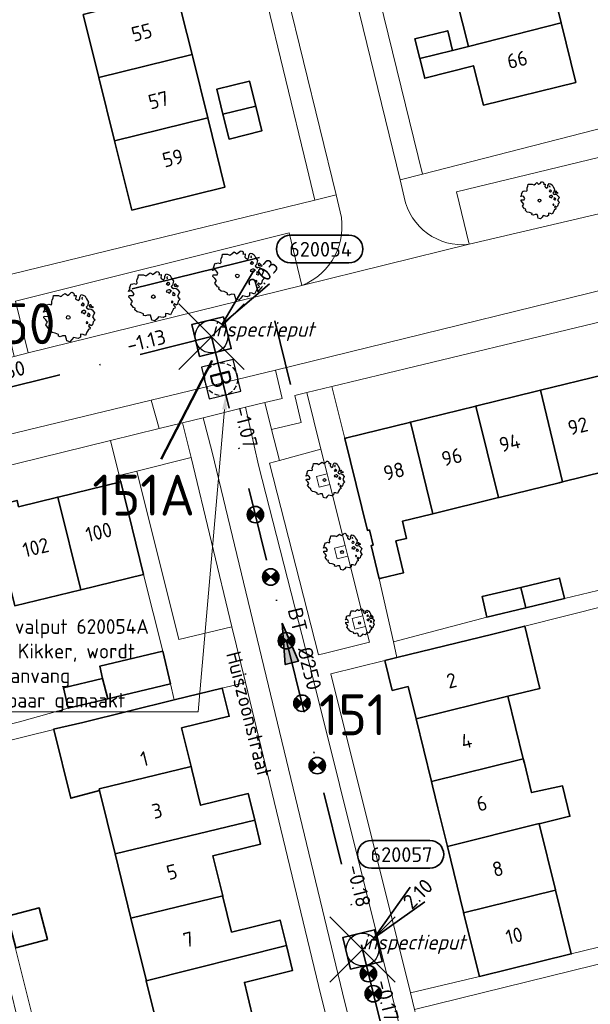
# Model space of a CAD drawing. Header units: metres. Extents: x 152391 to 157968, y 462336 to 467280.
# Tile 682 of 736: x 157043 to 157095, y 464499 to 464589. Entities that reach past the tile are written whole.
import ezdxf
from ezdxf import colors
from ezdxf.entities.mleader import LeaderData, LeaderLine
from ezdxf.enums import TextEntityAlignment as Align
from ezdxf.math import Vec2, Vec3

# ---------------------------------------------------------------- set-up
doc = ezdxf.new("R2010")
doc.units = ezdxf.units.M
doc.header["$LTSCALE"] = 0.75
doc.header["$PDMODE"] = 3
doc.header["$PDSIZE"] = 3
doc.linetypes.add('HIDDENX2', pattern=[0.75, 0.5, -0.25])
doc.linetypes.add('RI-VWA_BETON', pattern=[19, 9, -5, 0, -5])
doc.layers.get('0').update_dxf_attribs({"lineweight": 25})
doc.layers.get('defpoints').update_dxf_attribs({"lineweight": 25})
for name, color, linetype, lineweight in [('B-GV-GR-BOOM-S', 252, 'Continuous', 25), ('B-WE-GR-BEPLANTING_CULTUUR_HEESTERS-GV', 251, 'Continuous', 18), ('B-WE-GR-GROENVOORZIENING-GV', 251, 'Continuous', 18), ('B-WE-OG-BEBOUWING-GV', 6, 'Continuous', 35), ('B-WE-OG-BEBOUWING-T18', 1, 'Continuous', 18), ('B-WE-OG-TERREIN_CULTUURSCHEIDING-GV', 251, 'Continuous', 18), ('B-WE-OG-TOPOGRAFIE-T18', 1, 'Continuous', 18), ('B-WE-VH-VERHARDING_ASFALT-GV', 251, 'Continuous', 18), ('B-WE-VH-VERHARDING_BETONSTRAATSTEEN-GV', 251, 'Continuous', 18), ('B-WE-VH-VERHARDING_TEGEL-GV', 251, 'Continuous', 18), ('N-OI-RI-T18', 1, 'Continuous', 18), ('N-OI-RI-T50', 130, 'Continuous', 50), ('N-OI-RI-VWA_PUTNUMMER-S @ 0.75', 36, 'Continuous', 35), ('N-OI-RI-VWA_RIOOLPUT_BLINDEPUT-S', 38, 'Continuous', 25), ('N-OI-RI-VWA_RIOOLPUT_INSPECTIEPUT-S', 36, 'Continuous', 35), ('N-OI-RI-VWA_STROOMRICHTING-S @ 0.75', 36, 'Continuous', 35), ('N-OI-RI-VWA_TRANSPORTLEIDING_BETON_250-G', 36, 'RI-VWA_BETON', 35), ('N-RO-KG-GRENS_WERK-G', 7, 'XX-WERKGRENS', 35)]:
    doc.layers.add(name, color=color, linetype=linetype, lineweight=lineweight)
doc.layers.add('inspectieput', color=7, linetype='Continuous', plot=False)
doc.layers.add('N-OI-RI-VRIJVERVAL_HULPSTUK-S', color=210, linetype='Continuous', lineweight=35, plot=False)
doc.styles.add('NLCS-ISO', font='isocpeur.ttf')
doc.styles.add('NLCS-ISO-M750-T18', font='NLCS-ISO.ttf', dxfattribs={"height": 1.35})
doc.styles.add('NLCS-ISO-M750-T18_CURSIEF', font='NLCS-ISO.ttf', dxfattribs={"oblique": 15, "height": 1.35})
doc.styles.add('NLCS-ISO-M750-T50', font='NLCS-ISO.ttf', dxfattribs={"height": 3.75})
doc.linetypes.add('XX-WERKGRENS', pattern='A,0,[137,NLCS.SHX,S=0.1,R=0,X=-1.1,Y=-1.35],-6', length=6)

# ---------------------------------------------------------------- blocks, each defined once
blk = doc.blocks.new('*U54')
at = {"ltscale": 0.1}
blk.add_hatch(color=256, dxfattribs=at).paths.add_polyline_path([(-2.5, 0), (2.5, -0.83), (2.5, 0.83)])
at = {"ltscale": 0.1, "flags": 128}
blk.add_lwpolyline([(-2.5, 0), (2.5, -0.83), (2.5, 0.83)], close=True, dxfattribs=at)
at = {"ltscale": 0.1, "style": 'NLCS-ISO'}
for tag, p in [('MAT', (-1, 0.5)), ('BOBL', (-28.37, 0))]:
    blk.add_attdef(tag, text='', height=1.8, dxfattribs=at).set_placement(p, align=Align.BOTTOM_RIGHT)
for tag, p in [('DIA', (1, 0.5)), ('BOBR', (27.43, -0.01))]:
    blk.add_attdef(tag, text='', height=1.8, dxfattribs=at).set_placement(p, align=Align.BOTTOM_LEFT)
at = {"layer": 'defpoints', "ltscale": 0.1, "style": 'NLCS-ISO', "flags": 1}
blk.add_attdef('JVA', text='', height=1.8, dxfattribs=at).set_placement((0, -1), align=Align.TOP_CENTER)
blk = doc.blocks.new('B-SRI-PUT_VWA-SO')
at = {"flags": 128}
blk.add_lwpolyline([(-2, 2), (2, 2), (2, -2), (-2, -2)], close=True, dxfattribs=at)
at = {"lineweight": -3, "flags": 128}
blk.add_lwpolyline([(2, -2), (2, 2), (-2, 2), (-2, -2)], close=True, dxfattribs=at)
at = {"lineweight": -3}
blk.add_circle((0, 0), 2, dxfattribs=at)
blk = doc.blocks.new('*U318')
for q in [(5.19, 8.06), (7.09, 6.44)]:
    blk.add_line((1.29, 1.53), q)
blk.add_lwpolyline([(16.81, 12.39), (9.65, 12.39, 1), (9.65, 9.01), (16.81, 9.01, 1)], format="xyb", close=True)
at = {"ltscale": 0.1, "style": 'NLCS-ISO'}
blk.add_attdef('PUTHGT', text='', height=1.8, rotation=49.7363, dxfattribs=at).set_placement((4.92, 5.85), align=Align.MIDDLE_LEFT)
blk.add_attdef('PUTNR', text='', height=1.8, dxfattribs=at).set_placement((13.33, 10.67), align=Align.MIDDLE_CENTER)
blk = doc.blocks.new('*U393')
for q in [(5.83, 7.6), (7.6, 5.83)]:
    blk.add_line((1.41, 1.41), q)
blk.add_lwpolyline([(8.24, 13.31), (1.08, 13.31, 1), (1.08, 9.93), (8.24, 9.93, 1)], format="xyb", close=True)
at = {"ltscale": 0.1, "style": 'NLCS-ISO'}
blk.add_attdef('PUTNR', text='', height=1.8, dxfattribs=at).set_placement((4.76, 11.59), align=Align.MIDDLE_CENTER)
blk.add_attdef('PUTHGT', text='', height=1.8, rotation=45, dxfattribs=at).set_placement((5.39, 5.43), align=Align.MIDDLE_LEFT)
blk = doc.blocks.new('*U27')
at = {"ltscale": 0.1}
blk.add_hatch(color=256, dxfattribs=at).paths.add_polyline_path([(-2.5, 0), (2.5, -0.83), (2.5, 0.83)])
at = {"ltscale": 0.1, "flags": 128}
blk.add_lwpolyline([(-2.5, 0), (2.5, -0.83), (2.5, 0.83)], close=True, dxfattribs=at)
at = {"ltscale": 0.1, "style": 'NLCS-ISO'}
for tag, p in [('MAT', (-1, 0.5)), ('BOBL', (-24.24, 0))]:
    blk.add_attdef(tag, text='', height=1.8, dxfattribs=at).set_placement(p, align=Align.BOTTOM_RIGHT)
for tag, p in [('DIA', (1, 0.5)), ('BOBR', (28.28, -0.01))]:
    blk.add_attdef(tag, text='', height=1.8, dxfattribs=at).set_placement(p, align=Align.BOTTOM_LEFT)
at = {"layer": 'defpoints', "ltscale": 0.1, "style": 'NLCS-ISO', "flags": 1}
blk.add_attdef('JVA', text='', height=1.8, dxfattribs=at).set_placement((0, -1), align=Align.TOP_CENTER)
blk = doc.blocks.new('*U28')
at = {"ltscale": 0.1}
blk.add_hatch(color=256, dxfattribs=at).paths.add_polyline_path([(-2.5, 0), (2.5, -0.83), (2.5, 0.83)])
at = {"ltscale": 0.1, "flags": 128}
blk.add_lwpolyline([(-2.5, 0), (2.5, -0.83), (2.5, 0.83)], close=True, dxfattribs=at)
at = {"ltscale": 0.1, "style": 'NLCS-ISO'}
for tag, p in [('MAT', (-1, 0.5)), ('BOBL', (-20.05, 0))]:
    blk.add_attdef(tag, text='', height=1.8, dxfattribs=at).set_placement(p, align=Align.BOTTOM_RIGHT)
for tag, p in [('DIA', (1, 0.5)), ('BOBR', (19.1, -0.01))]:
    blk.add_attdef(tag, text='', height=1.8, dxfattribs=at).set_placement(p, align=Align.BOTTOM_LEFT)
at = {"layer": 'defpoints', "ltscale": 0.1, "style": 'NLCS-ISO', "flags": 1}
blk.add_attdef('JVA', text='', height=1.8, dxfattribs=at).set_placement((0, -1), align=Align.TOP_CENTER)
blk = doc.blocks.new('SRI-HULP')
h = blk.add_hatch(color=256)
h.dxf.hatch_style = 1
h.paths.add_polyline_path([(-0.71, 0.71, 0.198912), (-1, 0, 0.198912), (-0.71, -0.71), (0, 0)])
h = blk.add_hatch(color=256)
h.dxf.hatch_style = 1
h.paths.add_polyline_path([(1, 0, 0.198912), (0.71, 0.71), (0, 0), (0.71, -0.71, 0.198912)])
for p, q in [((-0.71, 0.71), (0.71, -0.71)), ((-0.71, -0.71), (0.71, 0.71))]:
    blk.add_line(p, q)
blk.add_circle((0, 0), 1)
blk = doc.blocks.new('ACMAP_ANN_TEMPLATE_type knoop')
at = {"layer": 'defpoints', "style": 'NLCS-ISO-M750-T18_CURSIEF', "oblique": 15}
blk.add_attdef('type_knoop', (0, 0), '', height=1.35, dxfattribs=at)
blk = doc.blocks.new('SGR-BOOM_21_30')
at = {"linetype": 'Continuous'}
for p, q in [((-1.458, 0.858), (-1.342, 0.908)), ((-1.342, 0.908), (-1.179, 0.858)), ((-1.179, 0.858), (-1.121, 0.924)), ((-1.133, 1.088), (-1.109, 1.187)), ((-1.121, 0.924), (-1.133, 1.088)), ((-1.109, 1.187), (-1.051, 1.335)), ((-1.051, 1.335), (-1.016, 1.499)), ((-1.016, 1.499), (-0.668, 1.499)), ((-0.668, 1.499), (-0.516, 1.433)), ((-0.516, 1.433), (-0.47, 1.45)), ((-0.47, 1.45), (-0.365, 1.548)), ((-0.365, 1.548), (-0.226, 1.647)), ((-0.226, 1.647), (-0.133, 1.581)), ((-0.133, 1.581), (-0.063, 1.515)), ((-0.063, 1.515), (0.065, 1.581)), ((0.065, 1.581), (0.205, 1.712)), ((0.205, 1.712), (0.263, 1.729)), ((0.263, 1.729), (0.333, 1.696)), ((0.333, 1.696), (0.391, 1.647)), ((0.402, 1.532), (0.379, 1.499)), ((0.379, 1.499), (0.53, 1.515)), ((0.391, 1.647), (0.402, 1.532)), ((0.542, 1.483), (0.507, 1.285)), ((0.507, 1.285), (0.565, 1.236)), ((0.53, 1.515), (0.542, 1.483)), ((0.565, 1.236), (0.693, 1.154)), ((0.693, 1.154), (0.751, 1.203)), ((0.751, 1.203), (0.798, 1.285)), ((0.786, 1.4), (0.891, 1.565)), ((0.798, 1.285), (0.786, 1.4)), ((0.891, 1.565), (1.019, 1.532)), ((0.937, 0.908), (0.891, 0.875)), ((0.972, 1.368), (0.926, 1.335)), ((0.926, 1.335), (0.949, 1.253)), ((0.972, 0.973), (0.937, 0.908)), ((0.949, 1.253), (0.961, 1.236)), ((0.961, 1.269), (0.972, 1.368)), ((1.03, 0.973), (0.972, 0.973)), ((1.019, 1.532), (1.158, 1.45)), ((1.077, 0.94), (1.03, 0.973)), ((1.124, 0.875), (1.077, 0.94)), ((1.158, 1.45), (1.251, 1.269)), ((1.251, 1.269), (1.379, 1.055)), ((1.379, 1.055), (1.321, 0.793)), ((-1.703, 0.365), (-1.656, 0.48)), ((-1.493, 0.415), (-1.703, 0.365)), ((-1.679, -0.029), (-1.668, 0.086)), ((-1.668, 0.086), (-1.389, 0.07)), ((-1.656, 0.48), (-1.598, 0.53)), ((-1.633, 0.579), (-1.528, 0.875)), ((-1.598, 0.53), (-1.633, 0.579)), ((-1.528, 0.875), (-1.458, 0.858)), ((-1.423, 0.333), (-1.493, 0.415)), ((-1.33, 0.185), (-1.423, 0.333)), ((-1.389, 0.07), (-1.33, 0.185)), ((0.891, 0.875), (0.926, 0.825)), ((0.926, 0.415), (0.891, 0.333)), ((0.891, 0.333), (1.03, 0.316)), ((0.926, 0.825), (0.984, 0.842)), ((1.054, 0.464), (0.926, 0.415)), ((0.984, 0.842), (1.03, 0.776)), ((1.03, 0.776), (1.077, 0.842)), ((1.03, 0.316), (1.112, 0.251)), ((1.112, 0.464), (1.054, 0.464)), ((1.077, 0.842), (1.124, 0.875)), ((1.217, 0.398), (1.112, 0.464)), ((1.112, 0.251), (1.205, 0.365)), ((1.205, 0.365), (1.24, 0.415)), ((1.321, 0.793), (1.228, 0.694)), ((1.228, 0.694), (1.275, 0.628)), ((1.275, 0.628), (1.379, 0.563)), ((1.344, 0.185), (1.31, 0.103)), ((1.434, 0.049), (1.31, 0.103)), ((1.356, 0.3), (1.344, 0.234)), ((1.344, 0.234), (1.344, 0.185)), ((1.426, 0.234), (1.356, 0.3)), ((1.379, 0.563), (1.438, 0.595)), ((1.472, 0.201), (1.426, 0.234)), ((1.434, 0.049), (1.507, 0.136)), ((1.472, 0.858), (1.438, 0.809)), ((1.438, 0.809), (1.461, 0.743)), ((1.438, 0.595), (1.565, 0.563)), ((1.461, 0.743), (1.531, 0.694)), ((1.542, 0.858), (1.472, 0.858)), ((1.507, 0.136), (1.472, 0.201)), ((1.531, 0.727), (1.635, 0.678)), ((1.531, 0.694), (1.542, 0.727)), ((1.624, 0.76), (1.542, 0.858)), ((1.565, 0.563), (1.635, 0.513)), ((1.728, 0.71), (1.624, 0.76)), ((1.635, 0.678), (1.728, 0.71)), ((1.635, 0.513), (1.81, 0.316)), ((1.717, 0.103), (1.67, 0.037)), ((1.67, 0.037), (1.763, -0.094)), ((1.81, 0.316), (1.717, 0.103)), ((-1.54, -0.177), (-1.679, -0.029)), ((-1.551, -0.505), (-1.493, -0.423)), ((-1.354, -0.752), (-1.551, -0.505)), ((-1.435, -0.324), (-1.54, -0.177)), ((-1.493, -0.423), (-1.435, -0.324)), ((-1.249, -0.784), (-1.354, -0.752)), ((-1.272, -0.899), (-1.249, -0.784)), ((-1.109, -1.047), (-1.272, -0.899)), ((1.286, -0.292), (1.24, -0.357)), ((1.24, -0.357), (1.251, -0.423)), ((1.263, -0.423), (1.333, -0.407)), ((1.333, -0.341), (1.286, -0.292)), ((1.356, -0.883), (1.286, -1.014)), ((1.333, -0.407), (1.333, -0.341)), ((1.368, -0.834), (1.356, -0.883)), ((1.484, -0.801), (1.368, -0.834)), ((1.461, -0.472), (1.391, -0.587)), ((1.391, -0.587), (1.426, -0.637)), ((1.426, -0.637), (1.496, -0.702)), ((1.577, -0.587), (1.461, -0.472)), ((1.496, -0.702), (1.484, -0.801)), ((1.658, -0.522), (1.577, -0.587)), ((1.682, -0.423), (1.658, -0.522)), ((1.717, -0.308), (1.682, -0.423)), ((1.845, -0.177), (1.717, -0.308)), ((1.763, -0.094), (1.845, -0.177)), ((-0.912, -1.08), (-1.109, -1.047)), ((-0.668, -1.179), (-0.912, -1.08)), ((-0.679, -1.294), (-0.668, -1.179)), ((-0.551, -1.326), (-0.679, -1.294)), ((-0.4, -1.261), (-0.551, -1.326)), ((-0.191, -1.277), (-0.4, -1.261)), ((-0.156, -1.425), (-0.191, -1.277)), ((-0.133, -1.491), (-0.156, -1.425)), ((-0.098, -1.606), (-0.133, -1.491)), ((0.112, -1.671), (-0.098, -1.606)), ((0.251, -1.524), (0.112, -1.671)), ((0.356, -1.376), (0.251, -1.524)), ((0.682, -1.441), (0.356, -1.376)), ((0.833, -1.359), (0.682, -1.441)), ((0.844, -1.162), (0.833, -1.359)), ((1.03, -1.179), (0.844, -1.162)), ((1.182, -1.244), (1.03, -1.179)), ((1.286, -1.014), (1.182, -1.244))]:
    blk.add_line(p, q, dxfattribs=at)
blk.add_circle((0, 0), 0.126, dxfattribs=at)
blk = doc.blocks.new('SGR-BOOM_31_50')
at = {"linetype": 'Continuous'}
for p, q in [((-1.402, 1.78), (-1.355, 1.999)), ((-1.355, 1.999), (-0.89, 1.999)), ((-0.89, 1.999), (-0.688, 1.911)), ((-0.688, 1.911), (-0.626, 1.933)), ((-0.626, 1.933), (-0.487, 2.064)), ((-0.487, 2.064), (-0.301, 2.196)), ((-0.301, 2.196), (-0.177, 2.108)), ((-0.177, 2.108), (-0.084, 2.02)), ((-0.084, 2.02), (0.087, 2.108)), ((0.087, 2.108), (0.273, 2.283)), ((0.273, 2.283), (0.351, 2.305)), ((0.351, 2.305), (0.444, 2.261)), ((0.444, 2.261), (0.521, 2.196)), ((0.537, 2.042), (0.506, 1.999)), ((0.506, 1.999), (0.707, 2.02)), ((0.521, 2.196), (0.537, 2.042)), ((0.723, 1.977), (0.676, 1.714)), ((0.707, 2.02), (0.723, 1.977)), ((1.048, 1.867), (1.188, 2.086)), ((1.064, 1.714), (1.048, 1.867)), ((1.188, 2.086), (1.358, 2.042)), ((1.296, 1.823), (1.234, 1.78)), ((1.281, 1.692), (1.296, 1.823)), ((1.358, 2.042), (1.545, 1.933)), ((1.545, 1.933), (1.669, 1.692)), ((-2.177, 0.772), (-2.038, 1.166)), ((-2.038, 1.166), (-1.944, 1.144)), ((-1.944, 1.144), (-1.789, 1.21)), ((-1.789, 1.21), (-1.572, 1.144)), ((-1.572, 1.144), (-1.495, 1.232)), ((-1.51, 1.451), (-1.479, 1.582)), ((-1.495, 1.232), (-1.51, 1.451)), ((-1.479, 1.582), (-1.402, 1.78)), ((0.676, 1.714), (0.754, 1.648)), ((0.754, 1.648), (0.924, 1.539)), ((0.924, 1.539), (1.002, 1.604)), ((1.002, 1.604), (1.064, 1.714)), ((1.25, 1.21), (1.188, 1.166)), ((1.188, 1.166), (1.234, 1.101)), ((1.234, 1.78), (1.265, 1.67)), ((1.234, 1.101), (1.312, 1.122)), ((1.296, 1.298), (1.25, 1.21)), ((1.265, 1.67), (1.281, 1.648)), ((1.374, 1.298), (1.296, 1.298)), ((1.312, 1.122), (1.374, 1.035)), ((1.436, 1.254), (1.374, 1.298)), ((1.374, 1.035), (1.436, 1.122)), ((1.498, 1.166), (1.436, 1.254)), ((1.436, 1.122), (1.498, 1.166)), ((1.762, 1.057), (1.638, 0.925)), ((1.638, 0.925), (1.7, 0.838)), ((1.669, 1.692), (1.839, 1.407)), ((1.839, 1.407), (1.762, 1.057)), ((1.963, 1.144), (1.917, 1.079)), ((1.917, 1.079), (1.948, 0.991)), ((1.948, 0.991), (2.041, 0.925)), ((2.056, 1.144), (1.963, 1.144)), ((2.041, 0.969), (2.18, 0.903)), ((2.041, 0.925), (2.056, 0.969)), ((2.165, 1.013), (2.056, 1.144)), ((2.304, 0.947), (2.165, 1.013)), ((2.18, 0.903), (2.304, 0.947)), ((-2.27, 0.487), (-2.208, 0.641)), ((-1.991, 0.553), (-2.27, 0.487)), ((-2.239, -0.038), (-2.224, 0.115)), ((-2.224, 0.115), (-1.851, 0.093)), ((-2.208, 0.641), (-2.131, 0.706)), ((-2.131, 0.706), (-2.177, 0.772)), ((-1.898, 0.444), (-1.991, 0.553)), ((-1.774, 0.246), (-1.898, 0.444)), ((-1.851, 0.093), (-1.774, 0.246)), ((1.234, 0.553), (1.188, 0.444)), ((1.188, 0.444), (1.374, 0.422)), ((1.405, 0.619), (1.234, 0.553)), ((1.374, 0.422), (1.483, 0.334)), ((1.483, 0.619), (1.405, 0.619)), ((1.622, 0.531), (1.483, 0.619)), ((1.483, 0.334), (1.607, 0.487)), ((1.607, 0.487), (1.653, 0.553)), ((1.7, 0.838), (1.839, 0.75)), ((1.793, 0.246), (1.746, 0.137)), ((1.911, 0.065), (1.746, 0.137)), ((1.808, 0.4), (1.793, 0.312)), ((1.793, 0.312), (1.793, 0.246)), ((1.901, 0.312), (1.808, 0.4)), ((1.839, 0.75), (1.917, 0.794)), ((1.963, 0.268), (1.901, 0.312)), ((1.911, 0.065), (2.01, 0.181)), ((1.917, 0.794), (2.087, 0.75)), ((2.01, 0.181), (1.963, 0.268)), ((2.087, 0.75), (2.18, 0.684)), ((2.18, 0.684), (2.413, 0.422)), ((2.289, 0.137), (2.227, 0.049)), ((2.227, 0.049), (2.351, -0.126)), ((2.413, 0.422), (2.289, 0.137)), ((-2.053, -0.235), (-2.239, -0.038)), ((-2.069, -0.673), (-1.991, -0.564)), ((-1.805, -1.002), (-2.069, -0.673)), ((-1.913, -0.433), (-2.053, -0.235)), ((-1.991, -0.564), (-1.913, -0.433)), ((1.715, -0.389), (1.653, -0.476)), ((1.653, -0.476), (1.669, -0.564)), ((1.684, -0.564), (1.777, -0.542)), ((1.777, -0.454), (1.715, -0.389)), ((1.777, -0.542), (1.777, -0.454)), ((1.948, -0.63), (1.855, -0.783)), ((1.855, -0.783), (1.901, -0.849)), ((1.901, -0.849), (1.994, -0.936)), ((2.103, -0.783), (1.948, -0.63)), ((2.211, -0.695), (2.103, -0.783)), ((2.242, -0.564), (2.211, -0.695)), ((2.289, -0.411), (2.242, -0.564)), ((2.459, -0.235), (2.289, -0.411)), ((2.351, -0.126), (2.459, -0.235)), ((-1.665, -1.046), (-1.805, -1.002)), ((-1.696, -1.199), (-1.665, -1.046)), ((-1.479, -1.396), (-1.696, -1.199)), ((-1.216, -1.44), (-1.479, -1.396)), ((-0.89, -1.571), (-1.216, -1.44)), ((-0.906, -1.725), (-0.89, -1.571)), ((-0.735, -1.769), (-0.906, -1.725)), ((-0.533, -1.681), (-0.735, -1.769)), ((-0.254, -1.703), (-0.533, -1.681)), ((-0.208, -1.9), (-0.254, -1.703)), ((1.126, -1.55), (1.11, -1.812)), ((1.374, -1.571), (1.126, -1.55)), ((1.576, -1.659), (1.374, -1.571)), ((1.715, -1.352), (1.576, -1.659)), ((1.808, -1.177), (1.715, -1.352)), ((1.824, -1.112), (1.808, -1.177)), ((1.979, -1.068), (1.824, -1.112)), ((1.994, -0.936), (1.979, -1.068)), ((-0.177, -1.988), (-0.208, -1.9)), ((-0.13, -2.141), (-0.177, -1.988)), ((0.149, -2.229), (-0.13, -2.141)), ((0.335, -2.031), (0.149, -2.229)), ((0.475, -1.834), (0.335, -2.031)), ((0.909, -1.922), (0.475, -1.834)), ((1.11, -1.812), (0.909, -1.922))]:
    blk.add_line(p, q, dxfattribs=at)
blk.add_circle((0, 0), 0.169, dxfattribs=at)
blk = doc.blocks.new('SGR-BOOM_0_20')
at = {"linetype": 'Continuous'}
for p, q in [((-0.832, 0.89), (-0.788, 1.001)), ((-0.788, 1.001), (-0.762, 1.124)), ((-0.762, 1.124), (-0.501, 1.124)), ((-0.501, 1.124), (-0.387, 1.075)), ((-0.387, 1.075), (-0.352, 1.087)), ((-0.352, 1.087), (-0.274, 1.161)), ((-0.274, 1.161), (-0.169, 1.235)), ((-0.169, 1.235), (-0.099, 1.186)), ((-0.099, 1.186), (-0.047, 1.137)), ((-0.047, 1.137), (0.049, 1.186)), ((0.049, 1.186), (0.154, 1.284)), ((0.154, 1.284), (0.197, 1.297)), ((0.197, 1.297), (0.25, 1.272)), ((0.25, 1.272), (0.293, 1.235)), ((0.302, 1.149), (0.284, 1.124)), ((0.284, 1.124), (0.398, 1.137)), ((0.293, 1.235), (0.302, 1.149)), ((0.407, 1.112), (0.38, 0.964)), ((0.38, 0.964), (0.424, 0.927)), ((0.398, 1.137), (0.407, 1.112)), ((0.424, 0.927), (0.52, 0.865)), ((0.52, 0.865), (0.564, 0.902)), ((0.564, 0.902), (0.598, 0.964)), ((0.59, 1.05), (0.668, 1.173)), ((0.598, 0.964), (0.59, 1.05)), ((0.668, 1.173), (0.764, 1.149)), ((0.729, 1.026), (0.694, 1.001)), ((0.694, 1.001), (0.712, 0.939)), ((0.712, 0.939), (0.721, 0.927)), ((0.721, 0.952), (0.729, 1.026)), ((0.764, 1.149), (0.869, 1.087)), ((0.869, 1.087), (0.939, 0.952)), ((0.939, 0.952), (1.035, 0.792)), ((-1.277, 0.274), (-1.242, 0.36)), ((-1.12, 0.311), (-1.277, 0.274)), ((-1.259, -0.022), (-1.251, 0.065)), ((-1.251, 0.065), (-1.041, 0.052)), ((-1.242, 0.36), (-1.198, 0.397)), ((-1.225, 0.434), (-1.146, 0.656)), ((-1.198, 0.397), (-1.225, 0.434)), ((-1.146, 0.656), (-1.094, 0.644)), ((-1.068, 0.249), (-1.12, 0.311)), ((-1.094, 0.644), (-1.007, 0.681)), ((-0.998, 0.139), (-1.068, 0.249)), ((-1.041, 0.052), (-0.998, 0.139)), ((-1.007, 0.681), (-0.884, 0.644)), ((-0.884, 0.644), (-0.841, 0.693)), ((-0.85, 0.816), (-0.832, 0.89)), ((-0.841, 0.693), (-0.85, 0.816)), ((0.703, 0.681), (0.668, 0.656)), ((0.668, 0.656), (0.694, 0.619)), ((0.694, 0.311), (0.668, 0.249)), ((0.668, 0.249), (0.773, 0.237)), ((0.694, 0.619), (0.738, 0.631)), ((0.79, 0.348), (0.694, 0.311)), ((0.729, 0.73), (0.703, 0.681)), ((0.773, 0.73), (0.729, 0.73)), ((0.738, 0.631), (0.773, 0.582)), ((0.808, 0.705), (0.773, 0.73)), ((0.773, 0.582), (0.808, 0.631)), ((0.773, 0.237), (0.834, 0.188)), ((0.834, 0.348), (0.79, 0.348)), ((0.843, 0.656), (0.808, 0.705)), ((0.808, 0.631), (0.843, 0.656)), ((0.912, 0.299), (0.834, 0.348)), ((0.834, 0.188), (0.904, 0.274)), ((0.904, 0.274), (0.93, 0.311)), ((0.991, 0.594), (0.921, 0.521)), ((0.921, 0.521), (0.956, 0.471)), ((0.956, 0.471), (1.035, 0.422)), ((1.008, 0.139), (0.982, 0.077)), ((1.075, 0.037), (0.982, 0.077)), ((1.035, 0.792), (0.991, 0.594)), ((1.017, 0.225), (1.008, 0.176)), ((1.008, 0.176), (1.008, 0.139)), ((1.069, 0.176), (1.017, 0.225)), ((1.035, 0.422), (1.078, 0.447)), ((1.104, 0.151), (1.069, 0.176)), ((1.075, 0.037), (1.13, 0.102)), ((1.104, 0.644), (1.078, 0.607)), ((1.078, 0.607), (1.096, 0.557)), ((1.078, 0.447), (1.174, 0.422)), ((1.096, 0.557), (1.148, 0.521)), ((1.157, 0.644), (1.104, 0.644)), ((1.13, 0.102), (1.104, 0.151)), ((1.148, 0.545), (1.226, 0.508)), ((1.148, 0.521), (1.157, 0.545)), ((1.218, 0.57), (1.157, 0.644)), ((1.174, 0.422), (1.226, 0.385)), ((1.296, 0.533), (1.218, 0.57)), ((1.226, 0.508), (1.296, 0.533)), ((1.226, 0.385), (1.357, 0.237)), ((1.287, 0.077), (1.253, 0.028)), ((1.253, 0.028), (1.322, -0.071)), ((1.357, 0.237), (1.287, 0.077)), ((-1.155, -0.132), (-1.259, -0.022)), ((-1.164, -0.379), (-1.12, -0.317)), ((-1.015, -0.564), (-1.164, -0.379)), ((-1.076, -0.243), (-1.155, -0.132)), ((-1.12, -0.317), (-1.076, -0.243)), ((-0.937, -0.588), (-1.015, -0.564)), ((-0.954, -0.675), (-0.937, -0.588)), ((-0.832, -0.785), (-0.954, -0.675)), ((-0.684, -0.81), (-0.832, -0.785)), ((-0.501, -0.884), (-0.684, -0.81)), ((-0.509, -0.97), (-0.501, -0.884)), ((0.633, -0.872), (0.625, -1.019)), ((0.773, -0.884), (0.633, -0.872)), ((0.886, -0.933), (0.773, -0.884)), ((0.965, -0.761), (0.886, -0.933)), ((0.965, -0.219), (0.93, -0.268)), ((0.93, -0.268), (0.939, -0.317)), ((0.947, -0.317), (1, -0.305)), ((1, -0.256), (0.965, -0.219)), ((1.017, -0.662), (0.965, -0.761)), ((1, -0.305), (1, -0.256)), ((1.026, -0.625), (1.017, -0.662)), ((1.113, -0.601), (1.026, -0.625)), ((1.096, -0.354), (1.043, -0.44)), ((1.043, -0.44), (1.069, -0.477)), ((1.069, -0.477), (1.122, -0.527)), ((1.183, -0.44), (1.096, -0.354)), ((1.122, -0.527), (1.113, -0.601)), ((1.244, -0.391), (1.183, -0.44)), ((1.261, -0.317), (1.244, -0.391)), ((1.287, -0.231), (1.261, -0.317)), ((1.383, -0.132), (1.287, -0.231)), ((1.322, -0.071), (1.383, -0.132)), ((-0.413, -0.995), (-0.509, -0.97)), ((-0.3, -0.946), (-0.413, -0.995)), ((-0.143, -0.958), (-0.3, -0.946)), ((-0.117, -1.069), (-0.143, -0.958)), ((-0.099, -1.118), (-0.117, -1.069)), ((-0.073, -1.204), (-0.099, -1.118)), ((0.084, -1.254), (-0.073, -1.204)), ((0.188, -1.143), (0.084, -1.254)), ((0.267, -1.032), (0.188, -1.143)), ((0.511, -1.081), (0.267, -1.032)), ((0.625, -1.019), (0.511, -1.081))]:
    blk.add_line(p, q, dxfattribs=at)
blk.add_circle((0, 0), 0.0948, dxfattribs=at)
blk = doc.blocks.new('SRI-PUT_BLINDEPUT-SO')
at = {"lineweight": -3, "flags": 128}
blk.add_lwpolyline([(-2, -2), (2, -2), (2, 2), (-2, 2)], close=True, dxfattribs=at)
at = {"linetype": 'HIDDENX2', "lineweight": -3, "ltscale": 1.5}
blk.add_circle((0, 0), 2, dxfattribs=at)
at = {"ltscale": 0.1, "style": 'NLCS-ISO'}
blk.add_text('B', height=2.5, dxfattribs=at).set_placement((0, -0.01), align=Align.MIDDLE_CENTER)

msp = doc.modelspace()

# ---------------------------------------------------------------- linework, layer by layer
at = {"layer": 'B-WE-GR-BEPLANTING_CULTUUR_HEESTERS-GV'}
for points in [[(157066.861, 464548.992), (157070.668, 464550.019), (157069.36, 464555.218), (157068.276, 464554.955), (157068.86, 464552.474), (157066.123, 464551.833)], [(157058.762, 464549.259), (157057.982, 464552.449), (157055.821, 464551.917), (157051.372, 464550.822), (157052.159, 464547.626), (157053.795, 464548.02)]]:
    msp.add_lwpolyline(points, close=True, dxfattribs=at)
at = {"layer": 'B-WE-GR-GROENVOORZIENING-GV'}
for points in [[(157071.477, 464546.804), (157071.233, 464547.774), (157070.26, 464547.525), (157070.508, 464546.556)], [(157073.13, 464540.23), (157072.886, 464541.2), (157071.913, 464540.951), (157072.161, 464539.982)], [(157074.509, 464534.75), (157073.536, 464534.501), (157073.784, 464533.532), (157074.753, 464533.78)]]:
    msp.add_lwpolyline(points, close=True, dxfattribs=at)
at = {"layer": 'B-WE-OG-BEBOUWING-GV'}
for points in [[(157091.136, 464595.435), (157082.57, 464593.351), (157084.203, 464586.933), (157092.692, 464589.095)], [(157050.306, 464584.072), (157058.859, 464586.187), (157057.398, 464591.987), (157048.878, 464589.841)], [(157079.736, 464585.823), (157082.746, 464586.562), (157082.302, 464588.372), (157079.291, 464587.633)], [(157082.746, 464586.562), (157079.736, 464585.823), (157080.18, 464584.013), (157084.656, 464585.152), (157085.571, 464581.554), (157094.034, 464583.632), (157092.692, 464589.095), (157084.203, 464586.933)], [(157051.743, 464578.266), (157060.296, 464580.38), (157058.917, 464585.958), (157058.859, 464586.187), (157050.306, 464584.072)], [(157064.683, 464581.466), (157064.119, 464583.744), (157061.11, 464582.999), (157061.674, 464580.721)], [(157061.674, 464580.721), (157062.238, 464578.443), (157065.247, 464579.188), (157064.683, 464581.466)], [(157053.314, 464571.919), (157061.864, 464574.035), (157060.296, 464580.38), (157051.743, 464578.266)], [(157098.762, 464548.489), (157096.718, 464556.876), (157096.574, 464556.841), (157090.808, 464555.426), (157092.827, 464547.032), (157098.657, 464548.463)], [(157084.86, 464553.965), (157086.953, 464545.589), (157087.001, 464545.601), (157092.507, 464546.953), (157092.827, 464547.032), (157090.808, 464555.426), (157090.441, 464555.336), (157084.954, 464553.988)], [(157078.885, 464552.498), (157080.926, 464544.109), (157086.953, 464545.589), (157084.86, 464553.965)], [(157078.885, 464552.498), (157078.802, 464552.478), (157073.039, 464551.063), (157072.852, 464551.017), (157074.923, 464542.581), (157075.11, 464542.627), (157075.453, 464541.233), (157075.265, 464541.187), (157076.009, 464538.159), (157076.196, 464538.205), (157078.254, 464538.71), (157077.541, 464541.613), (157078.517, 464541.853), (157078.132, 464543.423), (157080.821, 464544.083), (157080.926, 464544.109)], [(157048.646, 464537.152), (157054.391, 464538.553), (157052.32, 464547.042), (157046.577, 464545.64), (157046.539, 464545.631)], [(157046.539, 464545.631), (157042.946, 464544.754), (157042.804, 464545.337), (157040.365, 464544.742), (157040.507, 464544.159), (157040.464, 464544.148), (157042.587, 464535.673), (157048.646, 464537.152)], [(157089.468, 464535.492), (157093.001, 464536.331), (157092.556, 464538.207), (157089.002, 464537.363)], [(157085.891, 464534.642), (157089.468, 464535.492), (157089.002, 464537.363), (157085.445, 464536.518)], [(157079.391, 464525.319), (157087.817, 464527.389), (157090.755, 464528.111), (157090.075, 464530.877), (157089.354, 464533.809), (157086.417, 464533.087), (157077.64, 464530.931), (157076.529, 464530.658), (157077.202, 464527.919), (157078.664, 464528.278)], [(157056.155, 464531.525), (157050.381, 464530.141), (157050.652, 464529.009), (157051.127, 464527.159), (157056.872, 464528.536)], [(157050.652, 464529.009), (157047.056, 464528.147), (157047.501, 464526.29), (157051.127, 464527.159)], [(157050.366, 464518.759), (157050.334, 464518.89), (157058.766, 464520.94), (157057.894, 464524.488), (157062.256, 464525.561), (157061.625, 464528.13), (157057.202, 464527.043), (157048.834, 464524.993), (157046.152, 464524.368), (157046.161, 464524.33), (157047.719, 464518.044)], [(157080.802, 464519.576), (157089.226, 464521.653), (157087.817, 464527.389), (157079.391, 464525.319)], [(157090.692, 464515.686), (157093.499, 464516.387), (157092.824, 464519.171), (157089.986, 464518.558), (157089.326, 464521.245), (157089.226, 464521.653), (157080.802, 464519.576), (157080.899, 464519.183), (157081.399, 464517.148), (157082.263, 464513.631), (157090.683, 464515.725)], [(157051.798, 464512.937), (157064.604, 464516.02), (157064.562, 464516.191), (157064.002, 464518.467), (157059.637, 464517.394), (157058.829, 464520.683), (157058.766, 464520.94), (157050.334, 464518.89), (157050.366, 464518.759), (157051.765, 464513.07)], [(157053.244, 464507.056), (157061.66, 464509.093), (157060.756, 464512.77), (157065.138, 464513.847), (157064.604, 464516.02), (157051.798, 464512.937)], [(157082.263, 464513.631), (157083.741, 464507.613), (157083.756, 464507.554), (157092.187, 464509.603), (157092.175, 464509.651), (157090.692, 464515.686), (157090.683, 464515.725)], [(157061.66, 464509.093), (157053.244, 464507.056), (157054.635, 464501.398), (157054.654, 464501.323), (157067.498, 464504.534), (157066.922, 464506.874), (157062.474, 464505.78), (157061.682, 464509.005)], [(157085.193, 464501.701), (157093.619, 464503.771), (157092.187, 464509.603), (157083.756, 464507.554)], [(157041.926, 464507.239), (157042.679, 464504.335), (157045.583, 464505.087), (157044.831, 464507.991)], [(157067.498, 464504.534), (157054.654, 464501.323), (157056.114, 464495.388), (157056.147, 464495.253), (157064.59, 464497.309), (157063.939, 464500), (157063.656, 464501.172), (157068.058, 464502.254)]]:
    msp.add_lwpolyline(points, close=True, dxfattribs=at)
at = {"layer": 'B-WE-OG-TERREIN_CULTUURSCHEIDING-GV'}
msp.add_lwpolyline([(157127.153, 464559.997), (157128.761, 464554.158), (157129.841, 464554.366), (157130.675, 464552.889), (157134.359, 464553.848), (157126.956, 464584.198), (157083.108, 464573.594), (157084.259, 464568.8), (157104.763, 464573.607)], dxfattribs=at)
msp.add_lwpolyline([(157043.822, 464558.856), (157068.905, 464565.029), (157067.744, 464569.843), (157042.644, 464563.595)], close=True, dxfattribs=at)
at = {"layer": 'B-WE-VH-VERHARDING_ASFALT-GV'}
for points in [[(157104.763, 464573.607), (157084.259, 464568.8), (157068.905, 464565.029), (157043.822, 464558.856), (157042.54, 464558.53), (157018.521, 464552.631), (157014.604, 464551.705), (157006.314, 464549.709), (157004.616, 464549.271), (157002.041, 464548.662), (156990.252, 464545.753), (156983.028, 464543.982)], [(156964.671, 464539.574), (156948.584, 464535.559), (156940.911, 464533.644), (156929.324, 464530.752), (156930.522, 464525.858), (156931.171, 464526.015), (156933.121, 464524.656), (156975.548, 464535.103), (157000, 464541.126), (157043.822, 464551.804), (157055.114, 464554.524), (157066.506, 464557.268), (157105.348, 464566.809)]]:
    msp.add_lwpolyline(points, dxfattribs=at)
at = {"layer": 'B-WE-VH-VERHARDING_BETONSTRAATSTEEN-GV'}
for points in [[(157057.24, 464682.271), (157106.094, 464694.25), (157109.998, 464695.205), (157144.317, 464703.623), (157157.492, 464706.832), (157156.009, 464712.763), (157145.286, 464710.134), (157142.868, 464709.543), (157140.446, 464708.948), (157065.904, 464690.672), (157059.971, 464689.214), (157044.703, 464685.395), (157045.497, 464682.031), (157046.629, 464677.14), (157046.65, 464677.146), (157049.201, 464666.333), (157050.072, 464662.814), (157057.62, 464632.336), (157058.588, 464628.347), (157072.06, 464573.331), (157072.438, 464571.787)], [(157078.31, 464573.119), (157077.92, 464574.712), (157065.024, 464627.461)], [(157068.905, 464565.029), (157084.259, 464568.8)], [(157079.248, 464498.691), (157078.872, 464500.218), (157071.569, 464529.44), (157076.529, 464530.658), (157077.64, 464530.931), (157077.316, 464532.365), (157076.009, 464538.159), (157075.265, 464541.187), (157075.453, 464541.233), (157075.11, 464542.627), (157074.923, 464542.581), (157072.852, 464551.017), (157071.682, 464555.782), (157069.36, 464555.218), (157070.668, 464550.019), (157071.233, 464547.774), (157071.477, 464546.804), (157072.886, 464541.2), (157073.13, 464540.23), (157074.509, 464534.75), (157074.753, 464533.78), (157075.112, 464532.352), (157071.094, 464531.334), (157070.441, 464531.174), (157065.939, 464548.752), (157066.861, 464548.992), (157066.123, 464551.833), (157065.534, 464554.289), (157063.764, 464553.863)], [(157078.943, 464492.858), (157077.237, 464499.809), (157069.917, 464529.098), (157064.943, 464548.556), (157063.764, 464553.863), (157059.86, 464552.91), (157060.699, 464549.752), (157072.863, 464499.325), (157077.81, 464480.072)], [(157063.764, 464553.863), (157064.943, 464548.556), (157069.917, 464529.098), (157077.237, 464499.809), (157078.943, 464492.858), (157080.739, 464485.694), (157087.023, 464460.316), (157107.999, 464465.525), (157107.628, 464467.091), (157105.297, 464466.508), (157094.497, 464463.806), (157094.472, 464463.905), (157088.254, 464462.36), (157082.374, 464486.101), (157084.301, 464486.579), (157083.847, 464488.35)]]:
    msp.add_lwpolyline(points, dxfattribs=at)
for points in [[(157084.259, 464568.8, -0.392865), (157078.31, 464573.119)], [(157072.438, 464571.787, -0.375388), (157068.905, 464565.029)]]:
    msp.add_lwpolyline(points, format="xyb", dxfattribs=at)
for points in [[(157058.762, 464549.259), (157062.499, 464533.756), (157063.765, 464528.632), (157070.667, 464500), (157072.396, 464493.053), (157073.746, 464487.629), (157074.968, 464482.892), (157075.819, 464479.596), (157081.636, 464455.706), (157082.082, 464453.874), (157083.033, 464449.966), (157084.059, 464445.818), (157084.525, 464443.938), (157086.305, 464444.378), (157086.534, 464444.435), (157083.628, 464456.192), (157077.81, 464480.072), (157072.863, 464499.325), (157060.699, 464549.752), (157059.86, 464552.91), (157057.982, 464552.449)], [(157070.668, 464550.019), (157066.861, 464548.992), (157065.939, 464548.752), (157070.441, 464531.174), (157071.094, 464531.334), (157075.112, 464532.352), (157074.753, 464533.78), (157073.784, 464533.532), (157073.536, 464534.501), (157074.509, 464534.75), (157073.13, 464540.23), (157072.161, 464539.982), (157071.913, 464540.951), (157072.886, 464541.2), (157071.477, 464546.804), (157070.508, 464546.556), (157070.26, 464547.525), (157071.233, 464547.774)], [(157062.499, 464533.756), (157058.762, 464549.259), (157053.795, 464548.02), (157057.637, 464532.583)], [(157061.625, 464528.13), (157063.765, 464528.632), (157062.499, 464533.756), (157057.637, 464532.583), (157053.795, 464548.02), (157052.159, 464547.626), (157052.32, 464547.042), (157054.391, 464538.553), (157056.155, 464531.525), (157056.872, 464528.536), (157057.202, 464527.043)], [(157105.548, 464506.734), (157103.918, 464506.29), (157101.025, 464505.597), (157093.619, 464503.771), (157085.193, 464501.701), (157078.872, 464500.218), (157079.248, 464498.691), (157124.676, 464509.86), (157124.31, 464511.285), (157115.987, 464509.258), (157108.485, 464507.448)], [(157088.274, 464495.246), (157126.043, 464504.532), (157124.676, 464509.86), (157079.248, 464498.691), (157079.73, 464496.729), (157080.581, 464493.266), (157081.645, 464493.54), (157086.849, 464494.879)]]:
    msp.add_lwpolyline(points, close=True, dxfattribs=at)
at = {"layer": 'B-WE-VH-VERHARDING_TEGEL-GV'}
for points in [[(157069.369, 464575.892), (157070.103, 464572.853), (157072.06, 464573.331), (157058.588, 464628.347), (157058.163, 464628.244), (157056.665, 464627.925), (157057.115, 464626.081), (157063.184, 464601.185), (157063.587, 464599.764)], [(157079.976, 464575.236), (157074.481, 464597.669), (157074.185, 464598.876), (157067.638, 464625.828), (157067.111, 464627.973), (157065.547, 464627.589), (157065.024, 464627.461), (157077.92, 464574.712)], [(157059.86, 464552.91), (157063.764, 464553.863), (157065.534, 464554.289), (157067.105, 464554.67), (157066.506, 464557.268), (157055.114, 464554.524), (157055.821, 464551.917), (157057.982, 464552.449)], [(157089.468, 464535.492), (157085.891, 464534.642), (157077.316, 464532.365), (157077.64, 464530.931), (157086.417, 464533.087), (157089.354, 464533.809), (157096.893, 464535.709), (157098.428, 464536.137), (157108.824, 464538.662), (157117.359, 464540.741), (157121.886, 464541.844), (157121.521, 464543.352), (157113.008, 464541.219), (157107.251, 464539.831), (157104.757, 464539.152), (157101.242, 464538.314), (157101.152, 464538.293), (157097.591, 464537.444), (157093.001, 464536.331)], [(157046.161, 464524.33), (157046.152, 464524.368), (157048.834, 464524.993), (157057.202, 464527.043), (157056.872, 464528.536), (157051.127, 464527.159), (157047.501, 464526.29), (157043.017, 464525.032), (157039.346, 464524.138), (157035.926, 464523.306), (157031.314, 464522.143), (157027.746, 464521.268), (157024.178, 464520.392), (157021.376, 464519.707), (157021.411, 464519.567), (157013.782, 464517.671), (157014.091, 464516.429), (157017.966, 464517.379), (157026.423, 464519.453), (157034.965, 464521.548), (157036.823, 464522.004), (157036.979, 464522.042), (157038.097, 464522.348)], [(157047.094, 464486.881), (157045.658, 464492.686), (157045.548, 464492.659), (157038.097, 464522.348), (157036.979, 464522.042), (157037.494, 464519.914), (157038.387, 464516.218), (157039.24, 464512.692), (157040.325, 464508.166), (157041.195, 464504.587), (157041.986, 464501.338), (157042.309, 464500), (157042.711, 464498.351), (157043.563, 464494.819), (157044.08, 464492.681), (157045.509, 464486.777), (157045.573, 464486.515)]]:
    msp.add_lwpolyline(points, close=True, dxfattribs=at)
for points in [[(157125.046, 464586.674), (157116.433, 464584.57), (157106.271, 464581.969), (157104.852, 464581.605), (157079.976, 464575.236), (157077.92, 464574.712), (157078.31, 464573.119)], [(157084.259, 464568.8), (157083.108, 464573.594), (157126.956, 464584.198), (157134.359, 464553.848), (157134.943, 464551.474), (157144.972, 464510.033), (157139.88, 464508.863)], [(157072.438, 464571.787), (157072.06, 464573.331), (157070.103, 464572.853), (157042.293, 464566.048), (157042.292, 464566.054), (157040.891, 464565.714), (157033.629, 464563.94), (157030.616, 464563.209), (157029.132, 464562.849), (157020.724, 464560.81), (157016.772, 464559.817), (157012.905, 464558.85)], [(156982.129, 464543.898), (156980.943, 464548.557), (156992.931, 464551.45), (156999.389, 464553.054), (157003.51, 464554.067), (157005.155, 464554.46), (157013.414, 464556.492), (157014.604, 464551.705), (157018.521, 464552.631), (157017.302, 464557.465), (157041.397, 464563.352), (157042.54, 464558.53), (157043.822, 464558.856), (157042.644, 464563.595), (157067.744, 464569.843), (157068.905, 464565.029)], [(157105.348, 464566.809), (157066.506, 464557.268), (157067.105, 464554.67), (157065.534, 464554.289), (157066.123, 464551.833), (157068.86, 464552.474), (157068.276, 464554.955), (157069.36, 464555.218), (157071.682, 464555.782), (157079.281, 464557.611)], [(157079.281, 464557.611), (157107.204, 464564.33), (157107.363, 464564.336)], [(156989.843, 464535.088), (156998.072, 464537.143), (156997.889, 464537.708), (157000, 464538.245), (157004.168, 464539.226), (157004.217, 464539.031), (157008.183, 464540.194), (157051.372, 464550.822), (157055.821, 464551.917), (157055.114, 464554.524), (157043.822, 464551.804), (157000, 464541.126), (156975.548, 464535.103)]]:
    msp.add_lwpolyline(points, dxfattribs=at)
for points in [[(157078.31, 464573.119, 0.392865), (157084.259, 464568.8)], [(157068.905, 464565.029, 0.375388), (157072.438, 464571.787)]]:
    msp.add_lwpolyline(points, format="xyb", dxfattribs=at)
at = {"layer": 'inspectieput'}
for p in [(157060.63, 464560.34), (157074.48, 464504.18)]:
    msp.add_point(p, dxfattribs=at)
at = {"layer": 'N-OI-RI-T50', "flags": 128}
msp.add_lwpolyline([(157060.702, 464558.156), (157056.013, 464549.101)], dxfattribs=at)
at = {"layer": 'N-OI-RI-VWA_TRANSPORTLEIDING_BETON_250-G'}
for p, q in [((157060.63, 464560.34), (157017.88, 464549.61)), ((157060.63, 464560.34), (157074.48, 464504.18)), ((157074.48, 464504.18), (157087.94, 464449.24))]:
    msp.add_line(p, q, dxfattribs=at)
at = {"layer": 'N-RO-KG-GRENS_WERK-G', "ltscale": 0.5, "flags": 128}
for points in [[(157065.019, 464567.602), (157053.368, 464564.729), (157053.368, 464564.729)], [(157067.892, 464555.951), (157066.455, 464561.777)]]:
    msp.add_lwpolyline(points, dxfattribs=at)

# ---------------------------------------------------------------- block references
at = {"layer": 'B-GV-GR-BOOM-S', "transparency": 33554559}
for name, p in [('SGR-BOOM_21_30', (157090.7, 464572.8)), ('SGR-BOOM_31_50', (157063, 464565.9)), ('SGR-BOOM_31_50', (157055.3, 464564)), ('SGR-BOOM_31_50', (157047.5, 464562.1)), ('SGR-BOOM_21_30', (157071, 464547.2)), ('SGR-BOOM_21_30', (157072.6, 464540.6)), ('SGR-BOOM_0_20', (157074.2, 464534.1))]:
    msp.add_blockref(name, p, dxfattribs=at)
at = {"layer": 'defpoints'}
for p in [(157060.63, 464560.34), (157074.48, 464504.18)]:
    msp.add_blockref('ACMAP_ANN_TEMPLATE_type knoop', p, dxfattribs=at).add_auto_attribs({'type_knoop': 'inspectieput'})
at = {"layer": 'N-OI-RI-VRIJVERVAL_HULPSTUK-S', "xscale": 0.75, "yscale": 0.75, "zscale": 0.75}
for p in [(157064.656, 464544.031), (157066.062, 464538.312), (157067.5, 464532.469), (157068.922, 464526.75), (157070.328, 464521.031), (157075.016, 464501.969), (157075.469, 464500.125)]:
    msp.add_blockref('SRI-HULP', p, dxfattribs=at)
at = {"layer": 'N-OI-RI-VWA_PUTNUMMER-S @ 0.75', "xscale": 0.75, "yscale": 0.75, "zscale": 0.75}
for name, p, values in [('*U318', (157060.63, 464560.34), {'PUTNR': '620054', 'PUTHGT': '2.03'}), ('*U393', (157074.48, 464504.18), {'PUTNR': '620057', 'PUTHGT': '2.10'})]:
    msp.add_blockref(name, p, dxfattribs=at).add_auto_attribs(values)
at = {"layer": 'N-OI-RI-VWA_RIOOLPUT_BLINDEPUT-S', "xscale": 0.75, "yscale": 0.75, "zscale": 0.75, "rotation": 283.8536586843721}
msp.add_blockref('SRI-PUT_BLINDEPUT-SO', (157061.522, 464556.441), dxfattribs=at)
at = {"layer": 'N-OI-RI-VWA_RIOOLPUT_INSPECTIEPUT-S', "xscale": 0.75, "yscale": 0.75, "zscale": 0.75}
for p, rotation in [((157060.63, 464560.34), 283.8536586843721), ((157074.48, 464504.18), 103.8536586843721)]:
    msp.add_blockref('B-SRI-PUT_VWA-SO', p, dxfattribs=dict(at, rotation=rotation))
at = {"layer": 'N-OI-RI-VWA_STROOMRICHTING-S @ 0.75', "xscale": 0.75, "yscale": 0.75, "zscale": 0.75}
for name, p, rotation, values in [('*U28', (157039.255, 464554.975), 14.08984100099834, {'MAT': 'BT', 'DIA': '%%c250', 'BOBL': '-1.30', 'BOBR': '-1.13'}), ('*U27', (157067.555, 464532.26), 283.8536586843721, {'MAT': 'BT', 'DIA': '%%c250', 'BOBL': '-1.07', 'BOBR': '-0.18'}), ('*U54', (157081.21, 464476.71), 283.7660055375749, {'MAT': 'BT', 'DIA': '%%c250', 'BOBL': '-0.17', 'BOBR': '0.21'})]:
    msp.add_blockref(name, p, dxfattribs=dict(at, rotation=rotation)).add_auto_attribs(values)

# ---------------------------------------------------------------- texts
at = {"layer": 'B-WE-OG-BEBOUWING-T18', "style": 'NLCS-ISO-M750-T18'}
for s, rotation, p in [('55', 13.9, (157054.237, 464588.218)), ('66', 13.8, (157088.666, 464585.722)), ('57', 13.9, (157055.774, 464582.01)), ('59', 13.9, (157057.085, 464576.698)), ('92', 13.8, (157094.229, 464552.147)), ('94', 13.8, (157087.973, 464550.611)), ('96', 13.8, (157082.67, 464549.309)), ('98', 13.8, (157077.366, 464548.007)), ('100', 13.7, (157050.297, 464542.431)), ('102', 13.7, (157044.519, 464541.021)), ('2', 13.8, (157082.648, 464528.827)), ('4', 13.8, (157084.008, 464523.293)), ('1', 13.8, (157054.47, 464521.66)), ('6', 13.8, (157085.414, 464517.572)), ('3', 13.8, (157055.641, 464516.893)), ('5', 13.8, (157057.002, 464511.286)), ('8', 13.8, (157086.886, 464511.579)), ('10', 13.8, (157088.392, 464505.447)), ('7', 13.8, (157058.52, 464505.108))]:
    msp.add_text(s, height=1.35, rotation=rotation, dxfattribs=at).set_placement(p, align=Align.MIDDLE)
at = {"layer": 'B-WE-OG-TOPOGRAFIE-T18', "style": 'NLCS-ISO-M750-T18'}
msp.add_text('Huiszoonstraat', height=1.35, rotation=284.4, dxfattribs=at).set_placement((157064.083, 464525.754), align=Align.MIDDLE)
at = {"layer": 'N-OI-RI-T50', "style": 'NLCS-ISO-M750-T50'}
for s, p in [('150', (157039.482, 464559.646)), ('151A', (157049.708, 464543.942)), ('151', (157070.486, 464523.81))]:
    msp.add_text(s, height=3.75, dxfattribs=at).set_placement(p)

# ---------------------------------------------------------------- leaders
at = {"layer": 'N-OI-RI-T18'}
ml = msp.add_multileader_mtext('Standard', dxfattribs=at)
ml.set_content('Blinde valput 620054A niet in Kikker, wordt voor aanvang bereikbaar gemaakt', color=256, style='NLCS-ISO-M750-T18')
ml.set_leader_properties(color=256, linetype='ByLayer', lineweight=-1)
ml.build(insert=Vec2(0, 0))
ml.multileader.update_dxf_attribs({"text_left_attachment_type": 5, "text_right_attachment_type": 5, "dogleg_length": 1.35, "arrow_head_size": 1.35})
ctx = ml.context
ctx.base_point, ctx.char_height, ctx.arrow_head_size, ctx.landing_gap_size, ctx.plane_origin = Vec3(157036.276, 464525.947), 1.35, 1.35, 0.675, Vec3(55.49, 13.685)
ctx.left_attachment, ctx.right_attachment = 5, 5
notes = []
notes.append((ctx, [(1, (1, 1, 0), (157059.414, 464525.947), (-1, 0), 3.427, [(0, [(157061.946, 464555.002)], 0, [])])]))
ctx.mtext.insert, ctx.mtext.width, ctx.mtext.defined_height, ctx.mtext.flow_direction = Vec3(157036.951, 464534.452), 19.56542, 5.154, 5
for ctx, leaders in notes:
    for number, flags, end, landing, length, lines in leaders:
        leader = LeaderData()
        leader.index, (leader.has_last_leader_line, leader.has_dogleg_vector, leader.attachment_direction) = number, flags
        leader.last_leader_point, leader.dogleg_vector, leader.dogleg_length = Vec3(end), Vec3(landing), length
        for number, points, colour, breaks in lines:
            line = LeaderLine()
            line.index, line.vertices, line.color, line.breaks = number, Vec3.list(points), colors.encode_raw_color(colour), breaks
            leader.lines.append(line)
        ctx.leaders.append(leader)

doc.saveas('drawing.dxf')
